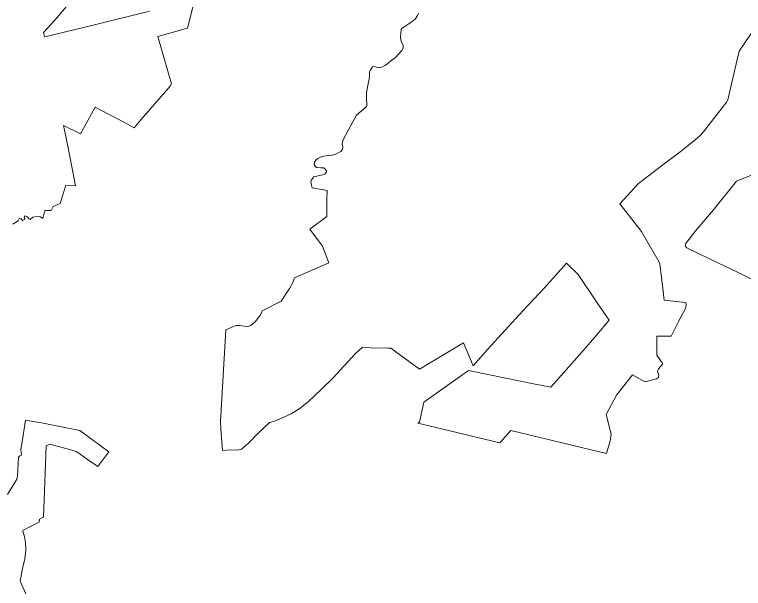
# Model space of a CAD drawing. Extents: x 369010 to 735936, y 6377141 to 6616555.
# Drawn here: x 526500 to 533327, y 6517486 to 6522859 of the extents above; entities that cross this region are included whole.
import ezdxf

# ---------------------------------------------------------------- set-up
doc = ezdxf.new("R2010")
doc.units = 0
doc.header["$LTSCALE"] = 40
doc.layers.add('3', color=7, linetype='Continuous', lineweight=13)

msp = doc.modelspace()

# ---------------------------------------------------------------- linework, layer by layer
at = {"layer": '3'}
for points in [[(528274.37, 6523351.85), (528119.79, 6522731.21), (527841.91, 6522654.42), (527970.84, 6522209.88), (527957.27, 6522189.35), (527680.87, 6521872.08), (527618.48, 6521797.94), (527523.65, 6521852.39), (527255.69, 6521993.23), (527116.84, 6521743.82), (526959.28, 6521821.93), (526966.06, 6521776.09), (527001.65, 6521611.41), (527070.83, 6521255.75), (526980.96, 6521262.53), (526926.67, 6521091.23), (526860.47, 6521060.62), (526843.59, 6521025.03), (526782.52, 6521023.38), (526763.82, 6520950.39), (526742.47, 6520966.44), (526720.45, 6520968.1), (526689.84, 6520966.44), (526671.3, 6520961.31), (526644.16, 6520940.96), (526632.24, 6520946.09), (526621.98, 6520966.44), (526596.66, 6520974.88), (526588.22, 6520959.66), (526599.97, 6520942.61), (526574.65, 6520932.52), (526562.73, 6520947.74), (526545.68, 6520952.87), (526532.11, 6520927.39), (526482.96, 6520895.11)], [(526482.96, 6520895.11), (526532.11, 6520927.39), (526545.68, 6520952.87), (526562.73, 6520947.74), (526574.65, 6520932.52), (526599.97, 6520942.61), (526588.22, 6520959.66), (526596.66, 6520974.88), (526621.98, 6520966.44), (526632.24, 6520946.09), (526644.16, 6520940.96), (526671.3, 6520961.31), (526689.84, 6520966.44), (526720.45, 6520968.1), (526742.47, 6520966.44), (526763.82, 6520950.39), (526782.52, 6521023.38), (526843.59, 6521025.03), (526860.47, 6521060.62), (526926.67, 6521091.23), (526980.96, 6521262.53), (527070.83, 6521255.75), (527001.65, 6521611.41), (526966.06, 6521776.09), (526959.28, 6521821.93), (527116.84, 6521743.82), (527255.69, 6521993.23), (527523.65, 6521852.39), (527618.48, 6521797.94), (527680.87, 6521872.08), (527957.27, 6522189.35), (527970.84, 6522209.88), (527841.91, 6522654.42), (528119.79, 6522731.21), (528274.37, 6523351.85)], [(527763.13, 6522891.09), (527234.68, 6522760.51), (526782.02, 6522651.94), (526776.89, 6522665.51), (526771.76, 6522691), (526875.37, 6522807.35), (527021.18, 6522975.33)], [(527021.18, 6522975.33), (526875.37, 6522807.35), (526771.76, 6522691), (526776.89, 6522665.51), (526782.02, 6522651.94), (527234.68, 6522760.51), (527763.13, 6522891.09)], [(529273.35, 6521296.29), (529280.14, 6521313.34), (529303.81, 6521340.48), (529383.58, 6521357.36), (529405.59, 6521364.15), (529417.34, 6521379.38), (529420.82, 6521396.42), (529412.38, 6521409.99), (529395.33, 6521423.57), (529366.53, 6521425.22), (529329.29, 6521428.7), (529314.07, 6521438.79), (529307.28, 6521455.84), (529308.94, 6521477.85), (529320.69, 6521494.9), (529341.05, 6521510.12), (529378.45, 6521528.83), (529434.39, 6521538.92), (529478.41, 6521542.4), (529505.56, 6521550.84), (529556.53, 6521576.33), (529571.76, 6521596.68), (529573.08, 6521619.03), (529569.77, 6521649.48), (529573.08, 6521676.62), (529579.87, 6521693.67), (529649.38, 6521820.94), (529703.5, 6521916.93), (529727.17, 6521940.6), (529764.4, 6521969.56), (529784.76, 6521986.45), (529798.33, 6522003.49), (529800.15, 6522028.81), (529796.68, 6522064.56), (529796.68, 6522128.94), (529814.22, 6522225.1), (529823.82, 6522274.92), (529825.48, 6522296.93), (529825.48, 6522322.42), (529830.27, 6522336.82), (529852.29, 6522368.92), (529867.68, 6522374.06), (529889.69, 6522365.61), (529913.36, 6522362.14), (529938.85, 6522367.27), (529967.81, 6522383.65), (529993.13, 6522397.89), (530020.27, 6522421.56), (530067.61, 6522457.3), (530128.68, 6522523.34), (530138.94, 6522543.7), (530140.59, 6522555.61), (530138.94, 6522571.01), (530121.89, 6522609.9), (530115.11, 6522645.65), (530116.93, 6522682.89), (530121.89, 6522718.63), (530130.5, 6522732.21), (530220.37, 6522789.8), (530250.82, 6522816.94), (530272.83, 6522850.87), (530284.09, 6522873.71)], [(530284.09, 6522873.71), (530272.83, 6522850.87), (530250.82, 6522816.94), (530220.37, 6522789.8), (530130.5, 6522732.21), (530121.89, 6522718.63), (530116.93, 6522682.89), (530115.11, 6522645.65), (530121.89, 6522609.9), (530138.94, 6522571.01), (530140.59, 6522555.61), (530138.94, 6522543.7), (530128.68, 6522523.34), (530067.61, 6522457.3), (530020.27, 6522421.56), (529993.13, 6522397.89), (529967.81, 6522383.65), (529938.85, 6522367.27), (529913.36, 6522362.14), (529889.69, 6522365.61), (529867.68, 6522374.06), (529852.29, 6522368.92), (529830.27, 6522336.82)], [(530752.3, 6519525.57), (530334.4, 6519230.64), (530292.03, 6519042.29), (530276.8, 6519032.03), (531046.23, 6518847.83), (531149.67, 6518964.84), (532045.55, 6518749.35), (532077.82, 6518866.53), (532088.08, 6518929.26), (532040.58, 6519115.94), (532138.39, 6519296.84), (532289.33, 6519485.18), (532404.19, 6519418.98), (532512.76, 6519449.43), (532533.12, 6519459.7), (532534.78, 6519481.71), (532521.2, 6519517.29), (532533.12, 6519542.78), (532573.5, 6519589.78), (532517.56, 6519671.21), (532517.56, 6519847.8), (532651.46, 6519849.46), (532717.66, 6519985.17), (532787, 6520114.76), (532791.97, 6520152.16), (532787, 6520164.08), (532583.43, 6520186.09), (532576.65, 6520269.18), (532544.54, 6520523.89), (532539.58, 6520539.77), (532371.92, 6520827.75), (532168.35, 6521086.77), (532344.61, 6521278.58), (532559.93, 6521443.26), (532731.23, 6521572.19), (532860.82, 6521674.3), (532915.1, 6521721.8), (532952.51, 6521760.7), (533026.98, 6521859.17), (533172.63, 6522042.05), (533181.23, 6522062.41), (533267.63, 6522437.44), (533287.65, 6522517.71), (533452.16, 6522758.69)], [(533452.16, 6522758.69), (533287.65, 6522517.71), (533267.63, 6522437.44), (533181.23, 6522062.41), (533172.63, 6522042.05)], [(529830.27, 6522336.82), (529825.48, 6522322.42), (529825.48, 6522296.93), (529823.82, 6522274.92), (529814.22, 6522225.1), (529796.68, 6522128.94), (529796.68, 6522064.56), (529800.15, 6522028.81), (529798.33, 6522003.49), (529784.76, 6521986.45), (529764.4, 6521969.56), (529727.17, 6521940.6), (529703.5, 6521916.93), (529649.38, 6521820.94), (529579.87, 6521693.67), (529573.08, 6521676.62), (529569.77, 6521649.48), (529573.08, 6521619.03), (529571.76, 6521596.68), (529556.53, 6521576.33), (529505.56, 6521550.84), (529478.41, 6521542.4), (529434.39, 6521538.92), (529378.45, 6521528.83), (529341.05, 6521510.12), (529320.69, 6521494.9), (529308.94, 6521477.85), (529307.28, 6521455.84), (529314.07, 6521438.79), (529329.29, 6521428.7), (529366.53, 6521425.22), (529395.33, 6521423.57), (529412.38, 6521409.99), (529420.82, 6521396.42), (529417.34, 6521379.38), (529405.59, 6521364.15), (529383.58, 6521357.36), (529303.81, 6521340.48), (529280.14, 6521313.34), (529273.35, 6521296.29), (529280.14, 6521262.37), (529286.93, 6521236.88), (529429.26, 6521213.21), (529425.95, 6521124.83), (529425.78, 6520969.59), (529266.4, 6520850.92), (529385.07, 6520689.56), (529444.32, 6520536.13), (529120.43, 6520395.29), (529110.33, 6520356.23), (529074.58, 6520295.16), (528995.64, 6520177.16), (528819.21, 6520083.81), (528805.64, 6520055.01), (528783.63, 6520022.74), (528753.01, 6519983.68), (528736.13, 6519965.14), (528714.12, 6519948.1), (528683.5, 6519939.66), (528649.73, 6519941.31), (528610.68, 6519946.44), (528576.75, 6519946.44), (528527.59, 6519929.4), (528477.11, 6519906.06), (528428.13, 6519050.4), (528431.44, 6518975.76), (528448.48, 6518778.15), (528521.3, 6518784.94), (528589.16, 6518781.46), (528624.74, 6518790.07), (528692.6, 6518849.32), (528773.7, 6518933.89), (528889.05, 6519039.15), (528934.73, 6519051.07), (529021.29, 6519088.3), (529091.96, 6519121.57), (529166.44, 6519167.25), (529249.52, 6519233.45), (529375.14, 6519352.28), (529480.23, 6519454.07), (529693.4, 6519686.11), (529756.13, 6519742.21), (529834.25, 6519738.74), (529996.94, 6519737.08), (530024.91, 6519735.59), (530292.86, 6519538.81), (530705.96, 6519786.57), (530796.82, 6519570.91), (530929.22, 6519722.02), (531259.73, 6520085.14), (531464.46, 6520299.96), (531669.36, 6520530.34), (531779.58, 6520425.08), (531955.84, 6520160.44), (532070.54, 6519996.43), (531953.53, 6519859.06), (531814.5, 6519699.51), (531523.22, 6519370.82), (531345.3, 6519404.75), (530752.3, 6519525.57)], [(533172.63, 6522042.05), (533026.98, 6521859.17), (532952.51, 6521760.7), (532915.1, 6521721.8), (532860.82, 6521674.3), (532731.23, 6521572.19), (532559.93, 6521443.26), (532344.61, 6521278.58), (532168.35, 6521086.77), (532371.92, 6520827.75), (532539.58, 6520539.77), (532544.54, 6520523.89), (532576.65, 6520269.18), (532583.43, 6520186.09), (532787, 6520164.08), (532791.97, 6520152.16), (532787, 6520114.76), (532717.66, 6519985.17), (532651.46, 6519849.46), (532517.56, 6519847.8), (532517.56, 6519671.21), (532573.5, 6519589.78), (532533.12, 6519542.78), (532521.2, 6519517.29), (532534.78, 6519481.71), (532533.12, 6519459.7), (532512.76, 6519449.43), (532404.19, 6519418.98), (532289.33, 6519485.18), (532138.39, 6519296.84), (532040.58, 6519115.94), (532088.08, 6518929.26), (532077.82, 6518866.53), (532045.55, 6518749.35), (531149.67, 6518964.84), (531046.23, 6518847.83), (530276.8, 6519032.03), (530292.03, 6519042.29), (530334.4, 6519230.64), (530752.3, 6519525.57), (531345.3, 6519404.75), (531523.22, 6519370.82), (531814.5, 6519699.51), (531953.53, 6519859.06), (532070.54, 6519996.43), (531955.84, 6520160.44), (531779.58, 6520425.08), (531669.36, 6520530.34), (531464.46, 6520299.96), (531259.73, 6520085.14), (530929.22, 6519722.02), (530796.82, 6519570.91), (530705.96, 6519786.57), (530292.86, 6519538.81), (530024.91, 6519735.59), (529996.94, 6519737.08), (529834.25, 6519738.74), (529756.13, 6519742.21), (529693.4, 6519686.11), (529480.23, 6519454.07), (529375.14, 6519352.28), (529249.52, 6519233.45), (529166.44, 6519167.25), (529091.96, 6519121.57), (529021.29, 6519088.3), (528934.73, 6519051.07), (528889.05, 6519039.15), (528773.7, 6518933.89), (528692.6, 6518849.32), (528624.74, 6518790.07), (528589.16, 6518781.46), (528521.3, 6518784.94), (528448.48, 6518778.15), (528431.44, 6518975.76), (528428.13, 6519050.4), (528477.11, 6519906.06), (528527.59, 6519929.4), (528576.75, 6519946.44), (528610.68, 6519946.44), (528649.73, 6519941.31), (528683.5, 6519939.66), (528714.12, 6519948.1), (528736.13, 6519965.14), (528753.01, 6519983.68), (528783.63, 6520022.74), (528805.64, 6520055.01), (528819.21, 6520083.81), (528995.64, 6520177.16), (529074.58, 6520295.16), (529110.33, 6520356.23), (529120.43, 6520395.29), (529444.32, 6520536.13), (529385.07, 6520689.56), (529266.4, 6520850.92), (529425.78, 6520969.59), (529425.95, 6521124.83), (529429.26, 6521213.21), (529286.93, 6521236.88), (529280.14, 6521262.37), (529273.35, 6521296.29)], [(533435.61, 6520365.5), (533266.47, 6520451.4), (533154.59, 6520502.37), (533010.43, 6520573.54), (532796.77, 6520673.67), (532785.02, 6520690.71), (532783.2, 6520704.29), (532786.67, 6520719.51), (532805.21, 6520741.69), (532881.34, 6520835.86), (533045.69, 6521029.34), (533262.83, 6521300.1), (533649.28, 6521456.17)], [(533649.28, 6521456.17), (533262.83, 6521300.1), (533045.69, 6521029.34), (532881.34, 6520835.86), (532805.21, 6520741.69), (532786.67, 6520719.51), (532783.2, 6520704.29), (532785.02, 6520690.71), (532796.77, 6520673.67), (533010.43, 6520573.54), (533154.59, 6520502.37), (533266.47, 6520451.4), (533435.61, 6520365.5)], [(526432.31, 6518365.88), (526520.36, 6518508.38), (526527.15, 6518537.18), (526537.41, 6518712.11), (526542.21, 6518720.22), (526548.99, 6518728.66), (526564.22, 6518732.14), (526557.43, 6518784.77), (526581.27, 6518918.83), (526603.11, 6519062.65), (526752.4, 6519035.51), (527109.72, 6518964.18), (527382.64, 6518765.57), (527279.2, 6518626.55), (527182.54, 6518692.58), (527079.1, 6518767.39), (526980.79, 6518796.19), (526829.85, 6518835.25), (526794.27, 6518821.68), (526785.83, 6518563.66), (526770.6, 6518153.87), (526733.2, 6518133.51), (526729.89, 6518104.71), (526629.76, 6518057.05), (526577.62, 6518029.24), (526575.8, 6518020.8), (526592.85, 6517968.17), (526601.29, 6517918.85), (526604.6, 6517847.69), (526602.95, 6517813.76), (526596.16, 6517761.13)], [(526606.26, 6517434.59), (526550.48, 6517552.43), (526575.8, 6517688.14), (526596.16, 6517761.13), (526602.95, 6517813.76), (526604.6, 6517847.69), (526601.29, 6517918.85), (526592.85, 6517968.17), (526575.8, 6518020.8), (526577.62, 6518029.24), (526629.76, 6518057.05), (526729.89, 6518104.71), (526733.2, 6518133.51), (526770.6, 6518153.87), (526785.83, 6518563.66), (526794.27, 6518821.68), (526829.85, 6518835.25), (526980.79, 6518796.19), (527079.1, 6518767.39), (527182.54, 6518692.58), (527279.2, 6518626.55), (527382.64, 6518765.57), (527109.72, 6518964.18), (526752.4, 6519035.51), (526603.11, 6519062.65), (526581.27, 6518918.83), (526557.43, 6518784.77), (526564.22, 6518732.14), (526548.99, 6518728.66), (526542.21, 6518720.22), (526537.41, 6518712.11), (526527.15, 6518537.18), (526520.36, 6518508.38), (526432.31, 6518365.88)], [(526596.16, 6517761.13), (526575.8, 6517688.14), (526550.48, 6517552.43), (526606.26, 6517434.59)]]:
    msp.add_lwpolyline(points, dxfattribs=at)

doc.saveas('drawing.dxf')
